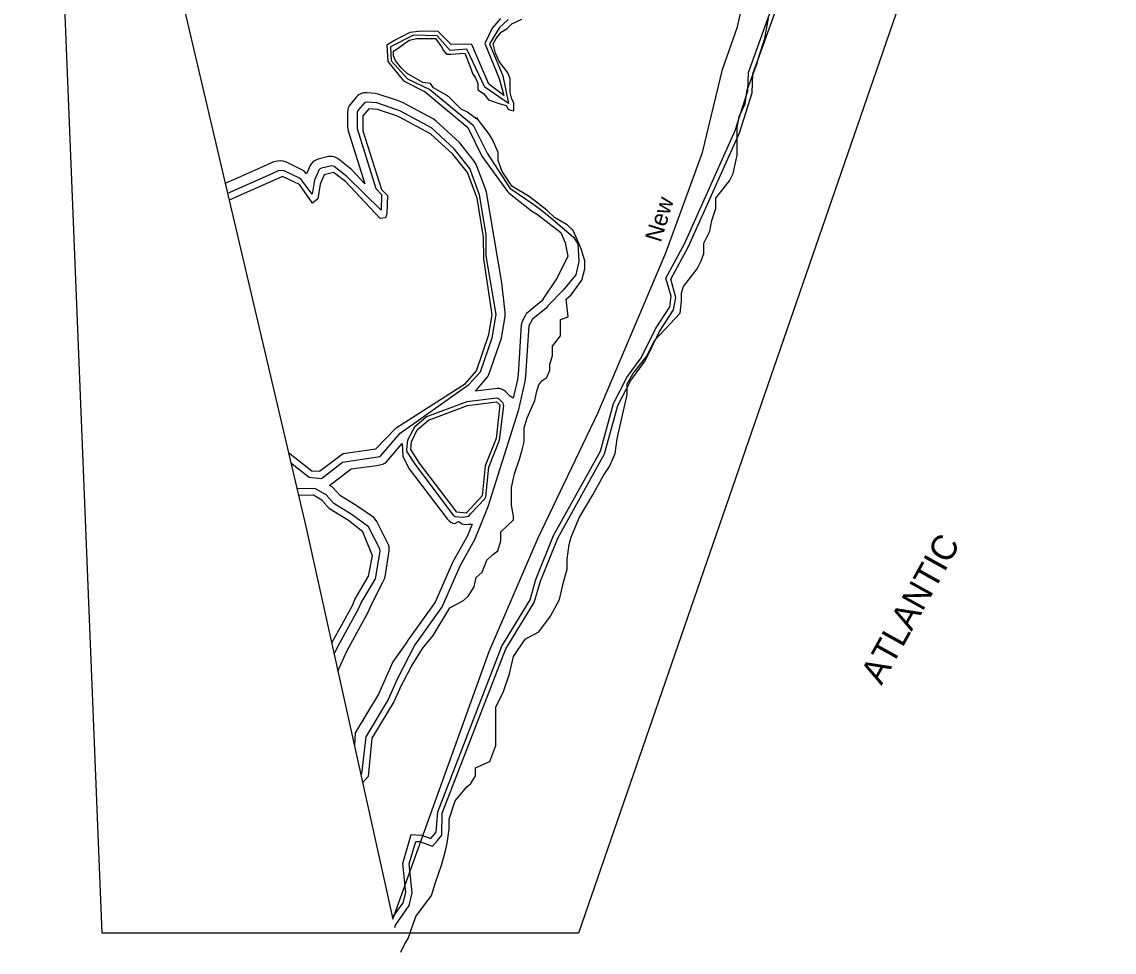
# Model space of a CAD drawing. Extents: x 1945482 to 2853149, y 66427 to 1015778.
# Drawn here: x 2318854 to 2329508, y 66427 to 75501 of the extents above; entities that cross this region are included whole.
import ezdxf

# ---------------------------------------------------------------- set-up
doc = ezdxf.new("R2010")
doc.units = 0
for name, color, linetype in [('Old_Level_19', 7, 'Continuous'), ('Old_Level_21', 7, 'Continuous'), ('Old_Level_52', 7, 'Continuous'), ('Old_Level_60', 7, 'Continuous'), ('Old_Level_61', 7, 'Continuous'), ('Old_Level_63', 7, 'Continuous')]:
    doc.layers.add(name, color=color, linetype=linetype)

msp = doc.modelspace()

# ---------------------------------------------------------------- linework, layer by layer
at = {"layer": 'Old_Level_52'}
for points in [[(2322473, 66747), (2323412, 69360), (2323889, 70469), (2324473, 71684), (2325135, 73248), (2325492, 74228), (2325686, 75038), (2325835, 75452), (2326172, 76976), (2326500, 78183), (2327257, 80137), (2327355, 80435), (2327480, 80697), (2327677, 81013), (2327787, 81144), (2328002, 81243), (2328094, 81317), (2328288, 81708), (2328488, 82203), (2328577, 82367), (2328696, 82510), (2328851, 82629)], [(2318854, 82227), (2319714, 78705), (2321624, 70579), (2322473, 66747)]]:
    msp.add_lwpolyline(points, dxfattribs=at)
at = {"layer": 'Old_Level_60'}
for points in [[(2322892, 67593), (2322895, 67605), (2322910, 67796), (2323534, 69410), (2323812, 69864), (2323868, 70063), (2324039, 70490), (2324496, 71312), (2324625, 71779), (2324755, 72031), (2324895, 72223), (2325034, 72508), (2325173, 72720), (2325188, 72826), (2325136, 73001), (2325316, 73336), (2325812, 74442), (2325933, 74828), (2325940, 75008), (2326190, 75704)], [(2325273, 72661), (2325287, 72777), (2325287, 72858), (2325306, 72920), (2325363, 72992), (2325440, 73091), (2325478, 73171), (2325507, 73243), (2325507, 73341), (2325564, 73458), (2325583, 73565), (2325621, 73682), (2325621, 73780), (2325755, 73951), (2325793, 74022), (2325831, 74202), (2325831, 74372), (2325831, 74470), (2325851, 74578), (2325908, 74703), (2325927, 74838), (2326023, 75089), (2326042, 75160), (2326099, 75339), (2326118, 75429), (2326137, 75537)], [(2323577, 74685), (2323596, 74650), (2323624, 74641), (2323653, 74632), (2323653, 74667), (2323653, 74712), (2323634, 74748), (2323615, 74811), (2323615, 74865), (2323615, 74891), (2323615, 74945), (2323596, 74999), (2323577, 75026), (2323510, 75115), (2323472, 75196), (2323452, 75286), (2323481, 75339), (2323529, 75402), (2323586, 75438), (2323634, 75483), (2323729, 75528)], [(2322539, 69000), (2322651, 69209), (2322760, 69390), (2322865, 69516), (2323027, 69785), (2323161, 69856), (2323209, 69901), (2323266, 69991), (2323285, 70080), (2323343, 70134), (2323390, 70251), (2323448, 70304), (2323495, 70340), (2323524, 70439), (2323524, 70528), (2323648, 70645), (2323648, 70681), (2323629, 70788), (2323629, 70860), (2323629, 70958), (2323658, 71093), (2323706, 71236), (2323734, 71326), (2323753, 71406), (2323753, 71541), (2323782, 71639), (2323858, 71809), (2323878, 71899), (2323897, 71962), (2323925, 71998), (2323973, 72033), (2324002, 72105), (2324002, 72159), (2324030, 72248), (2324030, 72338), (2324107, 72437), (2324107, 72508), (2324107, 72598), (2324183, 72625), (2324164, 72795), (2324212, 72840), (2324317, 72983), (2324346, 73091), (2324346, 73171), (2324308, 73288), (2324269, 73377), (2324231, 73467), (2324174, 73521), (2324050, 73592), (2323973, 73664), (2323801, 73798), (2323634, 73897), (2323615, 73924), (2323538, 74040), (2323500, 74148), (2323500, 74228), (2323443, 74354), (2323405, 74417), (2323328, 74515), (2323309, 74542), (2323290, 74569), (2323290, 74551), (2323194, 74623), (2323137, 74650), (2323022, 74766), (2322984, 74793), (2322870, 74856), (2322841, 74900), (2322764, 74909), (2322612, 74999), (2322554, 75053), (2322497, 75124), (2322478, 75169), (2322478, 75214), (2322535, 75250), (2322554, 75268), (2322631, 75321), (2322707, 75339), (2322784, 75339), (2322889, 75339), (2322946, 75259), (2322965, 75223), (2322994, 75187), (2323042, 75187), (2323175, 75196), (2323223, 75071), (2323252, 74990), (2323280, 74954), (2323300, 74900), (2323300, 74838), (2323357, 74802), (2323405, 74739), (2323519, 74703), (2323577, 74685)], [(2322507, 74584), (2322321, 74647), (2322237, 74654), (2322180, 74586), (2322181, 74438), (2322362, 73865), (2322421, 73808), (2322415, 73630), (2322399, 73590), (2322349, 73582), (2322012, 73943), (2321894, 74033), (2321803, 74010), (2321762, 73917), (2321739, 73774), (2321689, 73733), (2321562, 73915), (2321397, 73992), (2321302, 73952)], [(2321965, 71275), (2321989, 71292), (2322305, 71337), (2322503, 71542), (2323181, 71972), (2323288, 72098), (2323410, 72450), (2323441, 72642), (2323360, 73190), (2323358, 73400), (2323295, 73782), (2323201, 74031), (2323057, 74212), (2322839, 74410), (2322537, 74573), (2322507, 74584)], [(2321302, 73952), (2320876, 73761)], [(2323280, 68226), (2323419, 68288), (2323476, 68441), (2323476, 68665), (2323476, 68817), (2323553, 68969), (2323610, 69140), (2323648, 69310), (2323763, 69480), (2323897, 69552), (2324011, 69704), (2324097, 69865), (2324136, 70036), (2324174, 70161), (2324174, 70259), (2324193, 70403), (2324212, 70475), (2324288, 70663), (2324422, 70887), (2324527, 71075), (2324585, 71164), (2324642, 71290), (2324661, 71433), (2324680, 71523), (2324718, 71693), (2324757, 71863), (2324757, 71971), (2324814, 72069), (2324948, 72239), (2325024, 72392), (2325273, 72661)], [(2321454, 71301), (2321683, 71123), (2321758, 71117), (2321965, 71275)], [(2322041, 70637), (2321856, 70752), (2321781, 70834), (2321697, 70883), (2321553, 70880)], [(2322103, 69866), (2322236, 70094), (2322275, 70293), (2322180, 70528), (2322041, 70637)], [(2321876, 69443), (2322079, 69809), (2322103, 69866)], [(2322539, 69000), (2322481, 68868), (2322268, 68515), (2322230, 68140), (2322178, 68080)], [(2322551, 66427), (2322588, 66507), (2322621, 66559), (2322698, 66774), (2322850, 66980), (2322889, 67106), (2322946, 67276), (2322984, 67401), (2323003, 67491), (2323022, 67625), (2323022, 67724), (2323080, 67903), (2323194, 68038), (2323233, 68073), (2323280, 68145), (2323280, 68226)], [(2322470, 66764), (2322574, 66907), (2322598, 67007), (2322570, 67291), (2322651, 67573), (2322751, 67567), (2322843, 67535), (2322892, 67593)]]:
    msp.add_lwpolyline(points, dxfattribs=at)
at = {"layer": 'Old_Level_61'}
for points in [[(2322907, 67517), (2322949, 67569), (2322954, 67781), (2323575, 69386), (2323851, 69836), (2323911, 70044), (2324080, 70466), (2324536, 71286), (2324667, 71759), (2324794, 72004), (2324932, 72194), (2325074, 72482), (2325211, 72692), (2325232, 72814), (2325184, 72990), (2325356, 73311), (2325853, 74420), (2325976, 74809), (2325985, 74995), (2326233, 75685)], [(2323521, 75535), (2323484, 75489), (2323440, 75439), (2323369, 75290), (2323510, 74950), (2323554, 74782), (2323410, 74894), (2323243, 75281), (2323039, 75285), (2322913, 75406), (2322752, 75411), (2322638, 75397), (2322550, 75353), (2322488, 75318), (2322415, 75274), (2322424, 75115), (2322576, 74925), (2322787, 74819), (2323204, 74470), (2323341, 74191), (2323591, 73845), (2323607, 73830), (2323826, 73658), (2323882, 73623), (2324111, 73445), (2324154, 73345), (2324180, 73215), (2324074, 73004), (2323934, 72797)], [(2323598, 75524), (2323548, 75480), (2323513, 75445), (2323416, 75287), (2323545, 74976), (2323599, 74705), (2323368, 74863), (2323195, 75236), (2323031, 75221), (2322905, 75365), (2322673, 75370), (2322450, 75259), (2322456, 75121), (2322614, 74945), (2322834, 74842), (2323256, 74493), (2323391, 74221), (2323612, 73878), (2323846, 73719), (2323937, 73650), (2324013, 73588)], [(2323534, 72957), (2323385, 73839), (2323379, 73862), (2323285, 74111), (2323267, 74143), (2323123, 74324), (2322891, 74537), (2322867, 74554), (2322565, 74716), (2322516, 74734), (2322330, 74797), (2322301, 74803), (2322217, 74810), (2322187, 74808), (2322167, 74803), (2322148, 74794), (2322130, 74782), (2322116, 74767), (2322059, 74699), (2322047, 74682), (2322038, 74663), (2322032, 74643), (2322031, 74622), (2322031, 74474), (2322037, 74438), (2322200, 73922), (2322070, 74061), (2321938, 74165), (2321906, 74182), (2321885, 74188), (2321865, 74189), (2321844, 74188), (2321744, 74162), (2321714, 74150), (2321696, 74138), (2321682, 74123), (2321670, 74106), (2321631, 74020), (2321610, 74043), (2321592, 74055), (2321434, 74132), (2321402, 74142), (2321381, 74144), (2321344, 74143), (2321308, 74136), (2321246, 74106)], [(2321982, 71205), (2322239, 71245), (2322348, 71263), (2322544, 71488), (2323214, 71965), (2323326, 72087), (2323442, 72418), (2323479, 72646), (2323383, 73219), (2323381, 73426), (2323318, 73814), (2323222, 74071), (2323071, 74263), (2322849, 74466), (2322539, 74633), (2322502, 74646), (2322316, 74710), (2322222, 74718), (2322199, 74713), (2322132, 74636), (2322123, 74617), (2322123, 74462), (2322306, 73877), (2322363, 73816), (2322357, 73663), (2322023, 73994), (2321900, 74089), (2321876, 74097), (2321775, 74073), (2321754, 74060), (2321707, 73957), (2321684, 73820), (2321577, 73962), (2321561, 73975), (2321411, 74048), (2321359, 74051), (2321286, 74016)], [(2321246, 74106), (2320838, 73924)], [(2321286, 74016), (2320860, 73827)], [(2324013, 73588), (2324235, 73401), (2324277, 73336), (2324287, 73163), (2324258, 73035), (2324134, 72884), (2323987, 72735), (2323969, 72707), (2323834, 72601), (2323798, 72537), (2323766, 72049), (2323759, 71993), (2323696, 71706), (2323399, 70771), (2323270, 70448), (2323125, 70192), (2322954, 69798), (2322686, 69424), (2322517, 69095)], [(2323280, 71899), (2323387, 72026), (2323400, 72043), (2323409, 72062), (2323531, 72417), (2323536, 72437), (2323567, 72628), (2323568, 72665), (2323534, 72957)], [(2323937, 72797), (2323920, 72774), (2323792, 72670), (2323774, 72653), (2323762, 72635), (2323734, 72577), (2323723, 72546), (2323693, 72062), (2323687, 72012), (2323647, 71830), (2323617, 71851), (2323572, 71894), (2323551, 71910), (2323532, 71919), (2323511, 71924), (2323491, 71926), (2323280, 71899)], [(2323230, 70702), (2323370, 70847), (2323380, 70868), (2323410, 71158), (2323514, 71420), (2323554, 71756), (2323549, 71781), (2323508, 71822), (2323487, 71832), (2323193, 71795), (2322802, 71649), (2322683, 71549), (2322615, 71420), (2322605, 71330), (2322610, 71306), (2322695, 71173), (2323060, 70690), (2323079, 70676), (2323158, 70670), (2323214, 70680), (2323230, 70702)], [(2323479, 71437), (2323373, 71171), (2323343, 70877), (2323187, 70710), (2323095, 70717), (2322731, 71198), (2322647, 71329), (2322654, 71405), (2322711, 71522), (2322819, 71615), (2323201, 71758), (2323483, 71795), (2323517, 71764), (2323479, 71437)], [(2322011, 71100), (2322066, 71141), (2322316, 71175), (2322375, 71188), (2322394, 71197), (2322411, 71209), (2322564, 71388)], [(2322564, 71388), (2322569, 71263), (2322632, 71141), (2323001, 70652), (2323020, 70633), (2323037, 70621), (2323056, 70612), (2323076, 70607), (2323112, 70627), (2323148, 70606), (2323181, 70599), (2323210, 70600), (2323245, 70600), (2323199, 70487), (2323057, 70235), (2322886, 69841), (2322622, 69474), (2322610, 69452), (2322472, 69259)], [(2321478, 71199), (2321657, 71059), (2321777, 71048), (2321982, 71205)], [(2321853, 70980), (2322011, 71100)], [(2322089, 70800), (2321962, 70878), (2321885, 70962), (2321855, 70980)], [(2322075, 70693), (2321896, 70803), (2321821, 70886), (2321712, 70950), (2321537, 70945)], [(2322258, 69806), (2322376, 70037), (2322392, 70067), (2322398, 70087), (2322437, 70340), (2322437, 70380), (2322431, 70400), (2322315, 70629), (2322300, 70651), (2322286, 70666), (2322134, 70772), (2322089, 70800)], [(2322162, 69834), (2322302, 70068), (2322348, 70337), (2322344, 70361), (2322234, 70576), (2322075, 70693)], [(2321900, 69333), (2321928, 69395), (2322140, 69781), (2322162, 69834)], [(2321936, 69169), (2322022, 69363), (2322234, 69749), (2322258, 69806)], [(2322472, 69259), (2322332, 68943), (2322105, 68567), (2322097, 68443)], [(2322517, 69095), (2322426, 68890), (2322208, 68528), (2322168, 68165), (2322161, 68158)], [(2322493, 66667), (2322499, 66690), (2322630, 66883), (2322660, 67005), (2322632, 67288), (2322695, 67507), (2322733, 67505), (2322859, 67460), (2322907, 67517)]]:
    msp.add_lwpolyline(points, dxfattribs=at)
at = {"layer": 'Old_Level_63'}
msp.add_lwpolyline([(2336452, 105361), (2330408, 84355), (2324284, 66612), (2319637, 66612), (2318955, 83559), (2323250, 105361)], dxfattribs=at)

# ---------------------------------------------------------------- texts
at = {"layer": 'Old_Level_19'}
msp.add_text('New ', height=164, rotation=72.8458, dxfattribs=at).set_placement((2325085, 73343))
at = {"layer": 'Old_Level_21'}
msp.add_text('ATLANTIC', height=246.1, rotation=60.9239, dxfattribs=at).set_placement((2327238, 69023))

doc.saveas('drawing.dxf')
